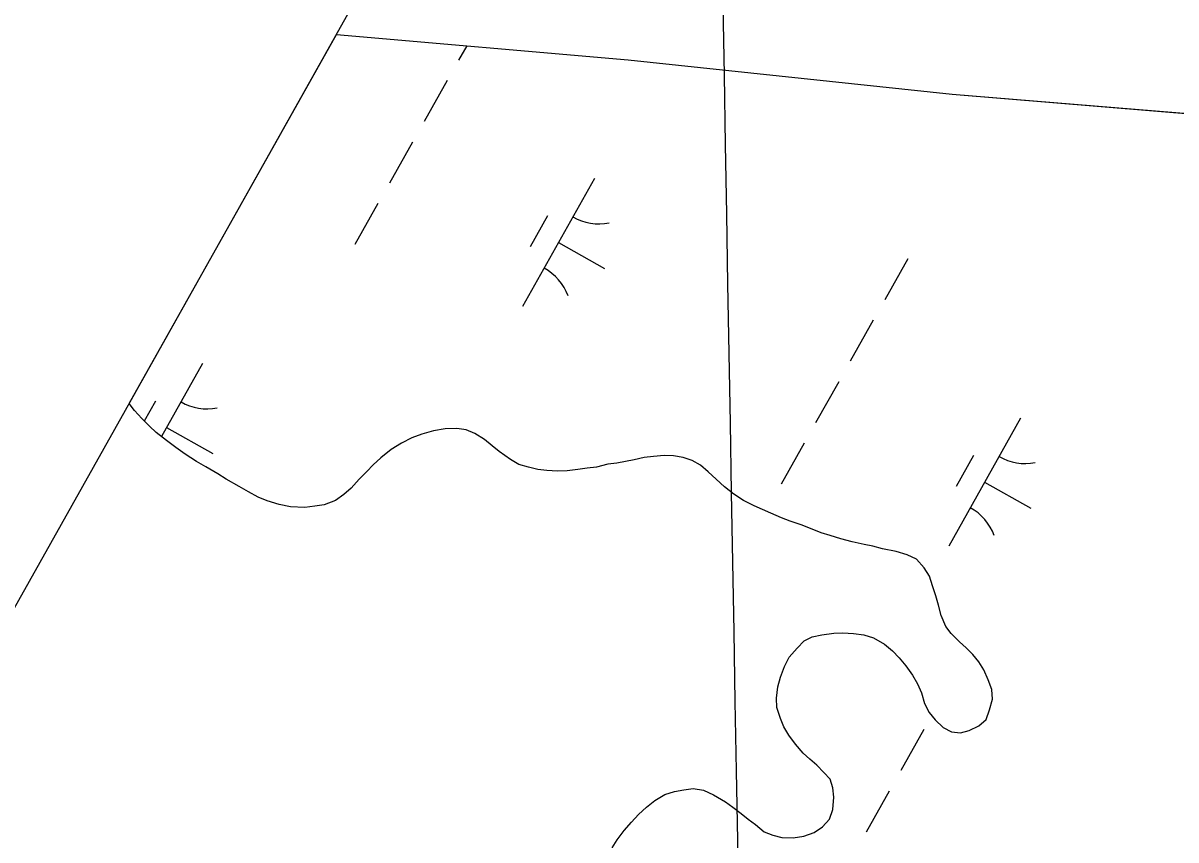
# Model space of a CAD drawing. Extents: x 3913936 to 3933962, y 195330 to 217741.
# Drawn here: x 3919659.5 to 3920051.8, y 205127 to 205404.9 of the extents above; entities that cross this region are included whole.
import ezdxf

# ---------------------------------------------------------------- set-up
doc = ezdxf.new("R2010")
doc.units = 0
for name, color, linetype in [('V-GRID-FRAM', 7, 'Continuous'), ('V-GRID-MAJR', 7, 'Continuous'), ('V-TOPO-SHOR', 7, 'Continuous'), ('V-WETL-SWMP', 7, 'Continuous')]:
    doc.layers.add(name, color=color, linetype=linetype)

msp = doc.modelspace()

# ---------------------------------------------------------------- linework, layer by layer
at = {"layer": 'V-GRID-FRAM'}
msp.add_lwpolyline([(3932010.33, 210314.99), (3924440.13, 196848.23), (3917917.56, 202110.57), (3924798.65, 214359.02), (3932010.33, 210314.99)], dxfattribs=at)
at = {"layer": 'V-GRID-MAJR'}
msp.add_spline([(3920014.7, 198709.06), (3920000.19, 199540.18), (3919894.41, 205600.25), (3919878.24, 206526.86)], degree=3, dxfattribs=at)
at = {"layer": 'V-TOPO-SHOR'}
msp.add_lwpolyline([(3919766.11, 205401.03), (3919865.44, 205392.41), (3919975.63, 205380.75), (3920065.57, 205373.31)], dxfattribs=at)
at = {"layer": 'V-WETL-SWMP'}
for p, q in [((3919695.58, 205275.47), (3919766.11, 205401.03)), ((3919766.11, 205401.03), (3919865.44, 205392.41)), ((3919810.46, 205397.18), (3919807.72, 205392.29)), ((3919865.44, 205392.41), (3919975.63, 205380.75)), ((3919803.8, 205385.32), (3919795.96, 205371.37)), ((3919975.63, 205380.75), (3920065.57, 205373.3)), ((3919792.04, 205364.4), (3919784.2, 205350.45)), ((3919853.96, 205352.04), (3919829.46, 205308.46)), ((3919780.27, 205343.48), (3919772.43, 205329.53)), ((3919837.93, 205339.26), (3919832.05, 205328.8)), ((3919841.71, 205330.25), (3919857.4, 205321.43)), ((3919960.55, 205324.73), (3919952.71, 205310.78)), ((3919948.79, 205303.81), (3919940.95, 205289.86)), ((3919720.59, 205289.08), (3919706.61, 205264.21)), ((3919937.03, 205282.89), (3919929.19, 205268.94)), ((3919704.56, 205276.3), (3919700.75, 205269.52)), ((3919697.44, 205273.13), (3919695.58, 205275.47)), ((3919699.92, 205270.34), (3919697.44, 205273.13)), ((3919702.56, 205267.75), (3919699.92, 205270.34)), ((3919998.96, 205270.54), (3919974.46, 205226.95)), ((3919704.83, 205265.6), (3919702.56, 205267.75)), ((3919708.34, 205262.87), (3919704.83, 205265.6)), ((3919708.34, 205267.29), (3919724.03, 205258.47)), ((3919795.19, 205265.1), (3919791.74, 205263.85)), ((3919799.16, 205266.2), (3919795.19, 205265.1)), ((3919803.14, 205266.86), (3919799.16, 205266.2)), ((3919807.12, 205267), (3919803.14, 205266.86)), ((3919810.23, 205266.51), (3919807.12, 205267)), ((3919813.21, 205265.24), (3919810.23, 205266.51)), ((3919816.47, 205263.21), (3919813.21, 205265.24)), ((3919711.44, 205260.52), (3919708.34, 205262.87)), ((3919714.67, 205258.19), (3919711.44, 205260.52)), ((3919788.29, 205262.01), (3919784.79, 205259.86)), ((3919791.74, 205263.85), (3919788.29, 205262.01)), ((3919819.07, 205261.03), (3919816.47, 205263.21)), ((3919821.55, 205259.11), (3919819.07, 205261.03)), ((3919925.27, 205261.97), (3919917.43, 205248.02)), ((3919718.49, 205255.8), (3919714.67, 205258.19)), ((3919781.25, 205257.01), (3919778.63, 205254.58)), ((3919784.79, 205259.86), (3919781.25, 205257.01)), ((3919825.32, 205256.43), (3919821.55, 205259.11)), ((3919828.18, 205254.78), (3919825.32, 205256.43)), ((3919867.48, 205256.31), (3919864.51, 205255.77)), ((3919870.83, 205257.12), (3919867.48, 205256.31)), ((3919874.06, 205257.41), (3919870.83, 205257.12)), ((3919877.68, 205257.83), (3919874.06, 205257.41)), ((3919880.78, 205257.73), (3919877.68, 205257.83)), ((3919884.15, 205257.11), (3919880.78, 205257.73)), ((3919887.13, 205256.11), (3919884.15, 205257.11)), ((3919889.99, 205254.45), (3919887.13, 205256.11)), ((3919982.92, 205257.75), (3919977.04, 205247.29)), ((3919721.72, 205253.99), (3919718.49, 205255.8)), ((3919725.77, 205251.57), (3919721.72, 205253.99)), ((3919776.43, 205252.36), (3919773.87, 205249.72)), ((3919778.63, 205254.58), (3919776.43, 205252.36)), ((3919831.43, 205253.78), (3919828.18, 205254.78)), ((3919834.66, 205253.03), (3919831.43, 205253.78)), ((3919837.77, 205252.67), (3919834.66, 205253.03)), ((3919841.39, 205252.45), (3919837.77, 205252.67)), ((3919844.62, 205252.61), (3919841.39, 205252.45)), ((3919848.24, 205253.03), (3919844.62, 205252.61)), ((3919851.47, 205253.45), (3919848.24, 205253.03)), ((3919854.57, 205253.86), (3919851.47, 205253.45)), ((3919858.44, 205254.8), (3919854.57, 205253.86)), ((3919861.54, 205255.22), (3919858.44, 205254.8)), ((3919864.51, 205255.77), (3919861.54, 205255.22)), ((3919892.6, 205252.28), (3919889.99, 205254.45)), ((3919895.34, 205249.72), (3919892.6, 205252.28)), ((3919728.64, 205249.79), (3919725.77, 205251.57)), ((3919732.98, 205247.22), (3919728.64, 205249.79)), ((3919773.87, 205249.72), (3919771.1, 205246.67)), ((3919898.21, 205247.16), (3919895.34, 205249.72)), ((3919986.71, 205248.74), (3920002.4, 205239.92)), ((3919736.23, 205245.39), (3919732.98, 205247.22)), ((3919739.53, 205243.66), (3919736.23, 205245.39)), ((3919768.69, 205244.53), (3919765.79, 205242.51)), ((3919771.1, 205246.67), (3919768.69, 205244.53)), ((3919901.34, 205244.6), (3919898.21, 205247.16)), ((3919904.59, 205242.43), (3919901.34, 205244.6)), ((3919742.54, 205242.37), (3919739.53, 205243.66)), ((3919746.67, 205241.09), (3919742.54, 205242.37)), ((3919750.53, 205240.35), (3919746.67, 205241.09)), ((3919758.83, 205240.53), (3919755.36, 205240.13)), ((3919761.92, 205241.05), (3919758.83, 205240.53)), ((3919765.79, 205242.51), (3919761.92, 205241.05)), ((3919908.23, 205240.66), (3919904.59, 205242.43)), ((3919911.08, 205239.39), (3919908.23, 205240.66)), ((3919755.36, 205240.13), (3919750.53, 205240.35)), ((3919913.94, 205238.13), (3919911.08, 205239.39)), ((3919917.58, 205236.61), (3919913.94, 205238.13)), ((3919920.56, 205235.47), (3919917.58, 205236.61)), ((3919924.32, 205234.21), (3919920.56, 205235.47)), ((3919927.44, 205232.95), (3919924.32, 205234.21)), ((3919931.07, 205231.43), (3919927.44, 205232.95)), ((3919934.18, 205230.56), (3919931.07, 205231.43)), ((3919937.81, 205229.43), (3919934.18, 205230.56)), ((3919941.57, 205228.43), (3919937.81, 205229.43)), ((3919945.72, 205227.56), (3919941.57, 205228.43)), ((3919948.7, 205226.94), (3919945.72, 205227.56)), ((3919951.94, 205226.07), (3919948.7, 205226.94)), ((3919956.6, 205225.08), (3919951.94, 205226.07)), ((3919960.36, 205223.95), (3919956.6, 205225.08)), ((3919963.48, 205222.55), (3919960.36, 205223.95)), ((3919966.1, 205219.61), (3919963.48, 205222.55)), ((3919967.93, 205216.78), (3919966.1, 205219.61)), ((3919969, 205213.43), (3919967.93, 205216.78)), ((3919970.06, 205210.07), (3919969, 205213.43)), ((3919971, 205206.85), (3919970.06, 205210.07)), ((3919971.94, 205203.37), (3919971, 205206.85)), ((3919973.52, 205199.63), (3919971.94, 205203.37)), ((3919931.27, 205196.78), (3919935.4, 205197.34)), ((3919935.4, 205197.34), (3919938.5, 205197.49)), ((3919938.5, 205197.49), (3919942.12, 205197.27)), ((3919942.12, 205197.27), (3919945.62, 205196.78)), ((3919975.36, 205197.19), (3919973.52, 205199.63)), ((3919922.9, 205192.31), (3919925.34, 205194.79)), ((3919925.34, 205194.79), (3919928.04, 205196.1)), ((3919928.04, 205196.1), (3919931.27, 205196.78)), ((3919945.62, 205196.78), (3919948.86, 205195.78)), ((3919948.86, 205195.78), (3919952.63, 205193.62)), ((3919952.63, 205193.62), (3919955.37, 205191.32)), ((3919978.1, 205194.37), (3919975.36, 205197.19)), ((3919980.44, 205192.33), (3919978.1, 205194.37)), ((3919920.22, 205189.18), (3919922.9, 205192.31)), ((3919955.37, 205191.32), (3919957.59, 205189.01)), ((3919982.66, 205190.15), (3919980.44, 205192.33)), ((3919984.76, 205187.58), (3919982.66, 205190.15)), ((3919917.18, 205182.42), (3919918.56, 205186.06)), ((3919918.56, 205186.06), (3919920.22, 205189.18)), ((3919957.59, 205189.01), (3919959.94, 205186.19)), ((3919959.94, 205186.19), (3919962.17, 205183.1)), ((3919986.46, 205184.88), (3919984.76, 205187.58)), ((3919916.3, 205179.05), (3919917.18, 205182.42)), ((3919962.17, 205183.1), (3919963.88, 205180.15)), ((3919987.92, 205181.53), (3919986.46, 205184.88)), ((3919915.82, 205175.3), (3919916.3, 205179.05)), ((3919963.88, 205180.15), (3919965.2, 205177.05)), ((3919989.11, 205178.18), (3919987.92, 205181.53)), ((3919989.4, 205174.95), (3919989.11, 205178.18)), ((3919915.98, 205172.07), (3919915.82, 205175.3)), ((3919965.2, 205177.05), (3919966.27, 205173.44)), ((3919988.4, 205171.32), (3919989.4, 205174.95)), ((3919917.18, 205168.33), (3919915.98, 205172.07)), ((3919966.27, 205173.44), (3919967.85, 205170.36)), ((3919967.85, 205170.36), (3919969.81, 205167.92)), ((3919987.27, 205167.95), (3919988.4, 205171.32)), ((3919918.37, 205165.5), (3919917.18, 205168.33)), ((3919969.81, 205167.92), (3919972.55, 205165.23)), ((3919981.48, 205164.28), (3919984.7, 205165.86)), ((3919984.7, 205165.86), (3919987.27, 205167.95)), ((3919920.08, 205162.67), (3919918.37, 205165.5)), ((3919922.3, 205159.58), (3919920.08, 205162.67)), ((3919966.01, 205164.55), (3919958.17, 205150.6)), ((3919972.55, 205165.23), (3919975.41, 205163.83)), ((3919975.41, 205163.83), (3919978.52, 205163.47)), ((3919978.52, 205163.47), (3919981.48, 205164.28)), ((3919924.92, 205156.51), (3919922.3, 205159.58)), ((3919927.27, 205154.46), (3919924.92, 205156.51)), ((3919929.61, 205152.41), (3919927.27, 205154.46)), ((3919931.96, 205149.98), (3919929.61, 205152.41)), ((3919934.18, 205147.67), (3919931.96, 205149.98)), ((3919934.99, 205144.7), (3919934.18, 205147.67)), ((3919874.51, 205140.39), (3919877.85, 205142.49)), ((3919877.85, 205142.49), (3919881.2, 205143.55)), ((3919881.2, 205143.55), (3919884.3, 205144.1)), ((3919884.3, 205144.1), (3919887.53, 205144.52)), ((3919887.53, 205144.52), (3919891.03, 205143.9)), ((3919891.03, 205143.9), (3919894.41, 205142.38)), ((3919894.41, 205142.38), (3919898.56, 205139.97)), ((3919935.4, 205141.6), (3919934.99, 205144.7)), ((3919954.25, 205143.63), (3919946.41, 205129.68)), ((3919871.69, 205138.16), (3919874.51, 205140.39)), ((3919898.56, 205139.97), (3919901.04, 205138.18)), ((3919935.06, 205137.33), (3919935.4, 205141.6)), ((3919866.56, 205133.07), (3919868.87, 205135.68)), ((3919868.87, 205135.68), (3919871.69, 205138.16)), ((3919901.04, 205138.18), (3919903.9, 205136.01)), ((3919903.9, 205136.01), (3919906.25, 205134.09)), ((3919933.92, 205134.09), (3919935.06, 205137.33)), ((3919864, 205130.2), (3919866.56, 205133.07)), ((3919906.25, 205134.09), (3919908.72, 205132.3)), ((3919908.72, 205132.3), (3919911.72, 205129.74)), ((3919928.66, 205129.52), (3919931.49, 205131.48)), ((3919931.49, 205131.48), (3919933.92, 205134.09)), ((3919859.92, 205124.35), (3919861.7, 205127.08)), ((3919861.7, 205127.08), (3919864, 205130.2)), ((3919911.72, 205129.74), (3919914.58, 205128.61)), ((3919914.58, 205128.61), (3919917.69, 205127.86)), ((3919917.69, 205127.86), (3919921.57, 205127.77)), ((3919921.57, 205127.77), (3919925.18, 205128.32)), ((3919925.18, 205128.32), (3919928.66, 205129.52))]:
    msp.add_line(p, q, dxfattribs=at)
for centre, start, end in [((3919855.45, 205354.21), 239.8861, 281.4297), ((3919828.38, 205306.06), 19.8861, 61.4297), ((3919722.09, 205291.25), 239.8861, 281.4297), ((3920000.45, 205272.7), 239.8861, 281.4297), ((3919973.38, 205224.55), 19.8861, 61.4297)]:
    msp.add_arc(centre, 17.62, start, end, dxfattribs=at)

doc.saveas('drawing.dxf')
